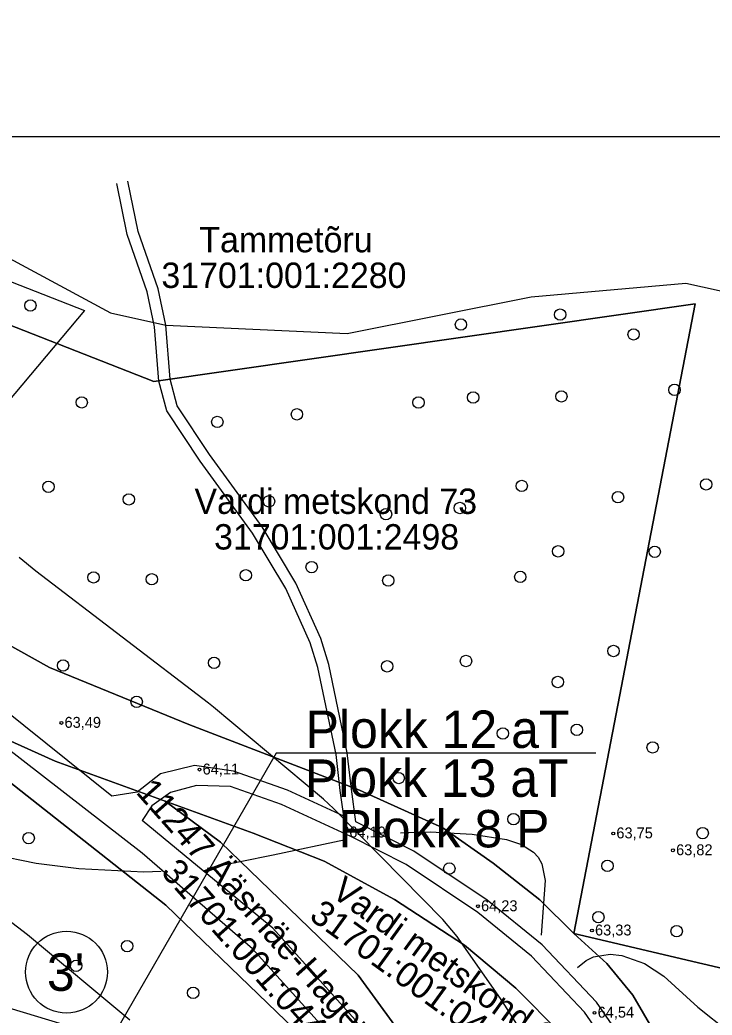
# Model space of a CAD drawing. Extents: x 532503 to 539665, y 6557663 to 6561526.
# Drawn here: x 535429.6 to 535585.3, y 6559987.5 to 6560211.1 of the extents above; entities that cross this region are included whole.
import ezdxf

# ---------------------------------------------------------------- set-up
doc = ezdxf.new("R2010")
doc.units = 0
for name, color, linetype in [('ABIJOONIS', 7, 'Continuous'), ('HALJASTUS', 7, 'Continuous'), ('HORISONTAAL-EH2000', 7, 'Continuous'), ('Kaitsevöönd', 7, 'Continuous'), ('kataster', 7, 'Continuous'), ('KORGUS-EH2000', 7, 'Continuous'), ('PIIR', 7, 'Continuous'), ('Plokid', 7, 'Continuous'), ('TEE', 7, 'Continuous')]:
    doc.layers.add(name, color=color, linetype=linetype)

# ---------------------------------------------------------------- blocks, each defined once
blk = doc.blocks.new('METS')
at = {"layer": 'HALJASTUS'}
blk.add_circle((0, 0), 0.8, dxfattribs=at)

msp = doc.modelspace()

# ---------------------------------------------------------------- linework, layer by layer
at = {"layer": 'ABIJOONIS'}
msp.add_lwpolyline([(533888.8, 6560184.94), (535616.8, 6560184.94), (535616.8, 6559310.16), (533888.8, 6559310.16)], close=True, dxfattribs=at)
at = {"layer": 'HALJASTUS'}
msp.add_lwpolyline([(535380.51, 6560177.03), (535414.77, 6560164.24), (535450.04, 6560145.32), (535462.43, 6560142.57), (535503.21, 6560140.71), (535544.62, 6560148.9), (535579.39, 6560151.97), (535604.95, 6560146.34), (535625.91, 6560135.09)], dxfattribs=at)
at = {"layer": 'HORISONTAAL-EH2000'}
for points in [[(535353.03, 6560052.15), (535356.07, 6560051.53), (535361.97, 6560049.3), (535373.2, 6560043.04), (535384.5, 6560036.66), (535390.28, 6560033.83), (535398.05, 6560030.6), (535414.18, 6560025.55), (535433.26, 6560021.67), (535442.91, 6560020.49), (535457.48, 6560019.72), (535461.4, 6560019.9)], [(535515.26, 6560028.48), (535516.06, 6560028.57), (535521.93, 6560028.67), (535531.33, 6560028.15), (535539.05, 6560026.96), (535542.45, 6560025.83), (535545.16, 6560024.15), (535546.16, 6560023.05), (535547.01, 6560021.52), (535547.74, 6560017.79), (535546.86, 6560005.46)], [(535471.74, 6560020.54), (535486.62, 6560023.55), (535502.86, 6560026.99)], [(535555.02, 6559998.19), (535556.98, 6559999.83), (535558.63, 6560000.62), (535562.41, 6560001.22), (535565.02, 6560000.93), (535570.07, 6559999.12), (535574.46, 6559996.26), (535582.1, 6559989.32), (535589.07, 6559983.75), (535604.31, 6559974.14)]]:
    msp.add_lwpolyline(points, dxfattribs=at)
at = {"layer": 'Kaitsevöönd'}
for points in [[(535444.17, 6560145.87), (535400.64, 6560094.07), (535374.16, 6560112.28), (535351.49, 6560129.32), (535338.91, 6560138.76), (535321.7, 6560150.34), (535308.46, 6560157.46), (535290.91, 6560160.27), (535276.02, 6560164.08), (535259.96, 6560166.89), (535246.72, 6560172.35), (535244.57, 6560173.51), (535258.97, 6560181.79), (535276.02, 6560188.9), (535293.07, 6560191.72), (535329.97, 6560187.25), (535363.74, 6560177.32), (535401.8, 6560162.42)], [(535387.94, 6560070.88), (535418.34, 6560053.18), (535437.57, 6560044.58), (535462.31, 6560035.59), (535474.73, 6560026.41), (535505.68, 6559996.5), (535525.98, 6559968.63), (535541.56, 6559938.17), (535550.37, 6559910.98), (535545, 6559893.64), (535541.59, 6559874.28), (535539.27, 6559872.49), (535538.05, 6559871.58), (535532.62, 6559905.26), (535524.24, 6559930.97), (535510, 6559958.81), (535491.52, 6559984.18), (535462.47, 6560012.25)]]:
    msp.add_lwpolyline(points, close=True, dxfattribs=at)
for points in [[(535574.17, 6559980.56), (535567.46, 6559992.02), (535561.65, 6559999.11), (535554.18, 6560005.88), (535546.57, 6560013.44), (535536.09, 6560021.64), (535524.71, 6560029.59), (535505.98, 6560038.04), (535467.62, 6560052.83), (535436.28, 6560065.63), (535404.49, 6560083.28), (535388.52, 6560093.28), (535363.51, 6560110.94), (535351.29, 6560121.28), (535336.63, 6560132.12), (535316.75, 6560142.64), (535298.07, 6560150.16), (535280.95, 6560152.48), (535266.37, 6560155.72)], [(535262.39, 6560138.17), (535286.54, 6560133.17), (535305.73, 6560126.51), (535319.32, 6560120.56), (535331.52, 6560113.05), (535343.43, 6560104.27), (535358.41, 6560092.01), (535387.94, 6560070.88), (535418.34, 6560053.18), (535437.57, 6560044.58), (535462.31, 6560035.59), (535482.12, 6560028.42), (535498.06, 6560022.12), (535513.87, 6560013.49), (535529.63, 6560003.25), (535541.19, 6559993.59), (535551.28, 6559983.37)], [(535271.63, 6560112.26), (535289.57, 6560107.3), (535301.57, 6560103.76), (535311.55, 6560098.61), (535327.28, 6560087.31), (535340.01, 6560076.06), (535342.21, 6560074.28), (535368.83, 6560054.55), (535387.89, 6560039.08), (535392.01, 6560035.73), (535392.77, 6560035.13), (535431.37, 6560005.63), (535454.33, 6559986.43)], [(535547.18, 6559976.39), (535538.71, 6559989.79), (535537.85, 6559991.07), (535528.29, 6560004.74), (535527.95, 6560005.22), (535524.76, 6560008.98), (535510.8, 6560023.16), (535500.15, 6560033.98), (535497.89, 6560036.05), (535473.15, 6560056.73), (535472.02, 6560057.63), (535433.23, 6560087.28), (535429.49, 6560090.32)]]:
    msp.add_lwpolyline(points, dxfattribs=at)
at = {"layer": 'kataster'}
for points in [[(534940.31, 6560462.09), (534985.95, 6560390.82), (535028.94, 6560326.81), (535057.03, 6560281.51), (535072.45, 6560259.78), (535090.65, 6560237.62), (535108.23, 6560219.48), (535127.36, 6560204.12), (535144.32, 6560193.31), (535167.57, 6560182.08), (535183.22, 6560175.49), (535202.39, 6560165.24), (535228.47, 6560149.83), (535245.95, 6560141.98), (535262.39, 6560138.17), (535286.54, 6560133.17), (535305.73, 6560126.51), (535319.32, 6560120.56), (535331.52, 6560113.05), (535343.43, 6560104.27), (535358.41, 6560092.01), (535387.94, 6560070.88), (535462.47, 6560012.25), (535491.52, 6559984.18)], [(535266.37, 6560155.72), (535280.95, 6560152.48), (535298.07, 6560150.16), (535316.75, 6560142.64), (535336.63, 6560132.12), (535351.29, 6560121.28), (535363.51, 6560110.94), (535388.52, 6560093.28), (535404.49, 6560083.28), (535436.28, 6560065.63), (535467.62, 6560052.83), (535505.98, 6560038.04), (535524.71, 6560029.59), (535536.09, 6560021.64), (535546.57, 6560013.44), (535554.18, 6560005.88), (535561.65, 6559999.11), (535567.46, 6559992.02), (535574.17, 6559980.56)], [(535551.28, 6559983.37), (535541.19, 6559993.59), (535529.63, 6560003.25), (535513.87, 6560013.49), (535498.06, 6560022.12), (535482.12, 6560028.42), (535462.31, 6560035.59), (535437.57, 6560044.58), (535418.34, 6560053.18), (535387.94, 6560070.88), (535358.41, 6560092.01), (535343.43, 6560104.27), (535331.52, 6560113.05), (535319.32, 6560120.56), (535305.73, 6560126.51), (535286.54, 6560133.17), (535262.39, 6560138.17)], [(535574.17, 6559980.56), (535567.46, 6559992.02), (535561.65, 6559999.11), (535554.18, 6560005.88), (535642.47, 6559985.09)]]:
    msp.add_lwpolyline(points, dxfattribs=at)
for points in [[(535311.75, 6560187.9), (535214.63, 6560178.88), (535211.22, 6560180.93), (535190.97, 6560191.76), (535174.98, 6560198.49), (535153.11, 6560209.06), (535151.47, 6560210.11), (535174.36, 6560330.96), (535238.51, 6560317.65), (535317.39, 6560414.31), (535394.09, 6560388.27), (535356.38, 6560289.01), (535475.65, 6560268.63), (535492.92, 6560319.79), (535537.89, 6560318.26), (535553.26, 6560354.1), (535717.05, 6560138.2), (535788.83, 6560083.91), (535750.08, 6560037.85), (535642.47, 6559985.09), (535554.18, 6560005.88), (535581.49, 6560147.36), (535459.74, 6560129.92)], [(535554.18, 6560005.88), (535546.57, 6560013.44), (535536.09, 6560021.64), (535524.71, 6560029.59), (535505.98, 6560038.04), (535467.62, 6560052.83), (535436.28, 6560065.63), (535404.49, 6560083.28), (535388.52, 6560093.28), (535363.51, 6560110.94), (535351.29, 6560121.28), (535336.63, 6560132.12), (535316.75, 6560142.64), (535298.07, 6560150.16), (535280.95, 6560152.48), (535266.37, 6560155.72), (535251.73, 6560159.12), (535236.76, 6560165.84), (535214.63, 6560178.88), (535311.75, 6560187.9), (535459.74, 6560129.92), (535581.49, 6560147.36)], [(535387.94, 6560070.88), (535418.34, 6560053.18), (535437.57, 6560044.58), (535462.31, 6560035.59), (535474.73, 6560026.41), (535505.68, 6559996.5), (535525.98, 6559968.63), (535541.56, 6559938.17), (535550.37, 6559910.98), (535545, 6559893.64), (535541.59, 6559874.28), (535539.27, 6559872.49), (535538.05, 6559871.58), (535532.62, 6559905.26), (535524.24, 6559930.97), (535510, 6559958.81), (535491.52, 6559984.18), (535462.47, 6560012.25)], [(535462.31, 6560035.59), (535482.12, 6560028.42), (535498.06, 6560022.12), (535513.87, 6560013.49), (535529.63, 6560003.25), (535541.19, 6559993.59), (535551.28, 6559983.37), (535558.3, 6559970.15), (535561.98, 6559958.35), (535560.75, 6559943.26), (535556.29, 6559928.14), (535550.37, 6559910.98), (535541.56, 6559938.17), (535525.98, 6559968.63), (535505.68, 6559996.5), (535474.73, 6560026.41)]]:
    msp.add_lwpolyline(points, close=True, dxfattribs=at)
at = {"layer": 'KORGUS-EH2000'}
for centre in [(535438.97, 6560053.18), (535438.97, 6560053.18), (535470.03, 6560042.69), (535503.01, 6560029.52), (535563.08, 6560028.34), (535576.5, 6560024.55), (535532.64, 6560011.97), (535558.27, 6560006.52), (535558.86, 6559988.05)]:
    msp.add_circle(centre, 0.32, dxfattribs=at)
at = {"layer": 'PIIR'}
msp.add_circle((535440.11, 6559997.18), 9.2, dxfattribs=at)
at = {"layer": 'Plokid'}
for points in [[(535559.17, 6560046.4), (535487.3, 6560046.4), (535444.36, 6559972.09)], [(535424.6, 6559989.89), (535520.8, 6559960.86), (535494.24, 6559871.97)]]:
    msp.add_lwpolyline(points, dxfattribs=at)
at = {"layer": 'TEE'}
for points in [[(535450.28, 6560036.7), (535425.55, 6560056.58), (535367.62, 6560100.59), (535343.96, 6560118.41), (535326.29, 6560129.51), (535309.01, 6560138.33), (535293.42, 6560143.29), (535275.23, 6560147.62), (535259.79, 6560150.75), (535245.12, 6560156.05), (535230.17, 6560162.94), (535155.91, 6560199.9)], [(535530.43, 6559927.71), (535515.53, 6559959.37), (535499.94, 6559982.48), (535481.97, 6560002.44), (535457.16, 6560023.95), (535421.6, 6560051.43), (535363.71, 6560095.42), (535340.27, 6560113.06), (535323.08, 6560123.87), (535306.54, 6560132.31), (535291.68, 6560137.04), (535273.84, 6560141.28), (535258.03, 6560144.49), (535242.66, 6560150.04), (535227.36, 6560157.09), (535153.02, 6560194.09)], [(535502.45, 6560032.24), (535501.67, 6560037.99), (535500.73, 6560046.06), (535496.63, 6560065.66), (535494.93, 6560071.21), (535489.43, 6560083.36), (535481.94, 6560095.82), (535470.14, 6560112.03), (535462.65, 6560123.34), (535460.88, 6560129.96), (535459.89, 6560142.2), (535458.24, 6560150.03), (535453.72, 6560162.94), (535451.4, 6560174.41)], [(535505.21, 6560030.98), (535504.22, 6560038.32), (535503.26, 6560046.47), (535499.12, 6560066.3), (535497.34, 6560072.12), (535491.71, 6560084.55), (535484.08, 6560097.24), (535472.25, 6560113.5), (535465.02, 6560124.41), (535463.42, 6560130.4), (535462.43, 6560142.57), (535460.71, 6560150.73), (535456.2, 6560163.62), (535453.92, 6560174.92)], [(535502.45, 6560032.24), (535489.81, 6560038.08), (535477.68, 6560042.34), (535468.93, 6560043.63), (535461.24, 6560041.74), (535456.01, 6560037.64), (535450.28, 6560036.7)], [(535563.57, 6559924.14), (535567.96, 6559938.78), (535569.72, 6559951.14), (535569.61, 6559963.38), (535565.2, 6559975.73), (535556.6, 6559988.19), (535544.7, 6560000.77), (535532.65, 6560010.57), (535516.46, 6560021.34), (535504.05, 6560027.65), (535488.49, 6560034.83), (535477.02, 6560038.87), (535469.34, 6560039.12), (535463.48, 6560037.54), (535459.32, 6560034.52), (535457.14, 6560031.22)], [(535537.28, 6559927.07), (535532.77, 6559938), (535521.18, 6559962.59), (535505.06, 6559986.48), (535486.52, 6560007.08), (535469.56, 6560021.01), (535457.14, 6560031.22)], [(535566.92, 6559923.14), (535571.38, 6559938.03), (535573.22, 6559950.9), (535573.1, 6559964), (535568.34, 6559977.34), (535559.33, 6559990.4), (535547.08, 6560003.34), (535534.73, 6560013.39), (535518.23, 6560024.37), (535505.21, 6560030.98)]]:
    msp.add_lwpolyline(points, dxfattribs=at)

# ---------------------------------------------------------------- block references
at = {"layer": 'HALJASTUS', "xscale": 1.6, "yscale": 1.6000000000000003}
for p in [(535431.99, 6560146.97), (535551.12, 6560144.93), (535528.81, 6560142.69), (535567.64, 6560140.48), (535576.83, 6560128.03), (535531.57, 6560126.29), (535551.41, 6560126.55), (535443.53, 6560125.2), (535519.26, 6560125.17), (535491.94, 6560122.52), (535474.03, 6560120.81), (535436.05, 6560106.24), (535542.49, 6560106.43), (535583.96, 6560106.77), (535454.12, 6560103.41), (535485.65, 6560102.97), (535564.13, 6560103.91), (535528.58, 6560101.47), (535511.96, 6560100.09), (535550.68, 6560091.74), (535572.39, 6560091.64), (535495.25, 6560088.19), (535446.2, 6560085.88), (535459.29, 6560085.45), (535480.44, 6560086.35), (535512.48, 6560085.17), (535542.16, 6560085.99), (535563.13, 6560069.34), (535439.34, 6560066.07), (535473.29, 6560066.67), (535512.23, 6560065.9), (535529.95, 6560067.09), (535550.61, 6560062.38), (535455.89, 6560057.91), (535554.87, 6560051.62), (535538.25, 6560050.82), (535571.93, 6560047.68), (535514.82, 6560040.79), (535540.64, 6560031.56), (535431.6, 6560027.3), (535583.18, 6560028.42), (535526.2, 6560020.45), (535561.76, 6560021.07), (535559.73, 6560009.53), (535577.33, 6560006.38), (535453.75, 6560003.03), (535442.27, 6559998.61), (535468.59, 6559992.53)]:
    msp.add_blockref('METS', p, dxfattribs=at)

# ---------------------------------------------------------------- texts
at = {"layer": 'kataster'}
for s, p in [('Tammetõru', (535469.98, 6560158.92)), ('31701:001:2280', (535461.46, 6560150.92)), ('Vardi metskond 73', (535468.89, 6560100.14)), ('31701:001:2498', (535473.3, 6560092.14))]:
    msp.add_text(s, height=5.7, dxfattribs=at).set_placement(p)
for s, rotation, p in [('11247 Ääsmäe-Hageri tee', 311.6201, (535455.52, 6560037.52)), ('31701:001:0446', 311.6201, (535461.16, 6560019.48)), ('Vardi metskond 98', 324.0461, (535499.36, 6560014.44)), ('31701:001:0445', 324.0461, (535494.44, 6560009.23))]:
    msp.add_text(s, height=5.7, rotation=rotation, dxfattribs=at).set_placement(p)
at = {"layer": 'KORGUS-EH2000'}
for s, p in [('63,49', (535439.67, 6560052.08)), ('64,11', (535470.72, 6560041.59)), ('64,19', (535503.71, 6560027.44)), ('63,75', (535563.77, 6560027.24)), ('63,82', (535577.2, 6560023.45)), ('64,23', (535533.34, 6560010.87)), ('63,33', (535558.97, 6560005.42)), ('64,54', (535559.56, 6559986.95))]:
    msp.add_text(s, height=2.45, dxfattribs=at).set_placement(p)
at = {"layer": 'PIIR'}
msp.add_text("3'", height=8.4, dxfattribs=at).set_placement((535435.71, 6559992.98))
at = {"layer": 'Plokid'}
for s, p in [('Plokk 12 aT', (535493.89, 6560047.56)), ('Plokk 13 aT', (535493.72, 6560036.57)), ('Plokk 8 P', (535501.27, 6560025.21))]:
    msp.add_text(s, height=8.4, dxfattribs=at).set_placement(p)

doc.saveas('drawing.dxf')
